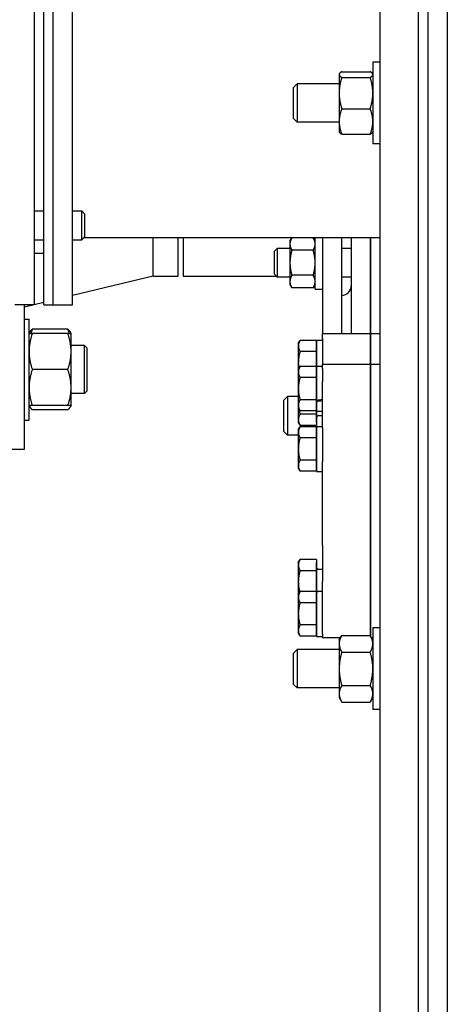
# Model space of a CAD drawing. Header units: inches. Extents: x 24 to 1128, y -69 to 748.
# Tile 263 of 656: x 386.47 to 392.03, y 208.83 to 221.63. Entities that reach past the tile are written whole.
import ezdxf

# ---------------------------------------------------------------- set-up
doc = ezdxf.new("R2010")
doc.units = ezdxf.units.IN
doc.header["$LTSCALE"] = 32
doc.header["$MEASUREMENT"] = 0
doc.layers.add('Visible (ANSI)', color=7, linetype='Continuous', lineweight=30)

msp = doc.modelspace()

# ---------------------------------------------------------------- linework, layer by layer
at = {"layer": 'Visible (ANSI)'}
for p, q in [((391.78063, 190.79617), (391.78063, 250.29617)), ((391.15563, 203.54617), (391.15563, 238.04617)), ((391.65563, 203.54617), (391.65563, 238.04617)), ((392.03063, 225.29617), (392.03063, 190.79617)), ((386.65563, 223.17117), (386.65563, 217.92117)), ((386.78063, 217.92117), (386.78063, 223.17117)), ((386.90563, 217.92117), (386.90563, 223.17117)), ((386.90563, 217.92117), (386.90563, 223.17117)), ((387.15563, 217.92117), (387.15563, 223.17117)), ((391.06183, 221.07742), (391.06183, 220.01492)), ((391.15563, 221.07742), (391.06183, 221.07742)), ((390.62383, 220.92117), (390.62717, 220.92695)), ((390.62383, 220.92117), (390.62383, 220.91547)), ((390.62383, 220.91547), (390.62383, 220.67443)), ((390.65733, 220.95307), (391.02834, 220.95307)), ((391.06183, 220.92117), (391.05849, 220.92695)), ((390.03063, 220.74898), (390.07641, 220.79617)), ((390.07641, 220.79617), (390.07641, 220.29617)), ((390.62383, 220.79617), (390.07641, 220.79617)), ((390.65733, 220.87788), (391.02834, 220.87788)), ((390.03063, 220.34336), (390.03063, 220.74898)), ((390.62383, 220.67443), (390.62383, 220.30512)), ((390.65733, 220.47098), (391.02834, 220.47098)), ((390.03063, 220.34336), (390.07641, 220.29617)), ((390.62383, 220.29617), (390.07641, 220.29617)), ((390.62383, 220.30512), (390.62383, 220.17117)), ((390.62383, 220.17117), (390.62717, 220.16538)), ((390.65733, 220.13927), (391.02834, 220.13927)), ((391.06183, 220.17117), (391.05849, 220.16538)), ((391.15563, 220.01492), (391.06183, 220.01492)), ((386.65563, 219.14268), (386.78063, 219.14268)), ((387.15563, 219.14268), (387.27447, 219.14268)), ((387.27447, 218.76768), (387.27447, 219.14268)), ((387.31163, 219.10434), (387.27447, 219.14268)), ((387.31163, 219.10434), (387.31163, 218.80602)), ((386.65563, 218.76768), (386.78063, 218.76768)), ((387.15563, 218.76768), (387.27447, 218.76768)), ((387.31163, 218.80602), (387.27447, 218.76768)), ((387.30208, 218.79617), (391.15563, 218.79617)), ((388.20397, 218.29617), (388.20397, 218.79617)), ((388.53063, 218.29617), (388.53063, 218.79617)), ((388.59313, 218.79617), (388.59313, 218.29617)), ((389.98363, 218.75054), (390.00878, 218.79409)), ((389.98363, 218.75054), (389.98363, 218.71283)), ((389.98363, 218.71283), (389.98363, 218.46904)), ((390.28649, 218.79409), (390.00878, 218.79409)), ((390.31163, 218.75054), (390.28649, 218.79409)), ((390.31163, 218.12754), (390.31163, 218.79617)), ((390.40563, 218.79617), (390.40563, 217.54666)), ((390.65563, 218.79617), (390.65563, 217.54666)), ((390.78063, 218.79617), (390.78063, 217.54666)), ((391.03063, 218.79617), (391.03063, 217.54666)), ((391.03063, 217.54666), (391.03063, 218.79617)), ((386.78063, 218.58828), (386.65563, 218.58828)), ((389.78063, 218.6182), (389.81782, 218.65654)), ((389.78063, 218.31988), (389.78063, 218.6182)), ((389.81782, 218.65654), (389.81782, 218.28154)), ((389.98363, 218.65654), (389.81782, 218.65654)), ((390.28649, 218.63157), (390.00878, 218.63157)), ((390.78063, 218.65654), (390.65563, 218.65654)), ((389.98363, 218.46904), (389.98363, 218.22526)), ((388.20397, 218.29617), (387.15563, 218.04244)), ((388.20397, 218.29617), (388.53063, 218.29617)), ((388.59313, 218.29617), (389.80364, 218.29617)), ((389.78063, 218.31988), (389.81782, 218.28154)), ((389.98363, 218.28154), (389.81782, 218.28154)), ((389.98363, 218.22526), (389.98363, 218.18754)), ((390.28649, 218.30652), (390.00878, 218.30652)), ((390.78063, 218.28154), (390.65563, 218.28154)), ((389.98363, 218.18754), (390.00878, 218.144)), ((390.28649, 218.144), (390.00878, 218.144)), ((390.31163, 218.18754), (390.28649, 218.144)), ((390.31163, 218.12754), (390.40563, 218.12754)), ((386.78063, 217.95168), (386.65563, 217.92142)), ((386.65563, 217.92117), (386.40563, 217.92117)), ((386.53063, 216.04617), (386.53063, 217.92117)), ((386.65458, 217.92117), (386.53063, 217.89117)), ((386.78063, 217.92117), (386.90563, 217.92117)), ((386.90563, 217.92117), (387.15563, 217.92117)), ((386.53063, 217.73787), (386.59013, 217.73787)), ((386.59013, 216.42537), (386.59013, 217.73787)), ((386.59013, 217.55037), (386.59968, 217.56691)), ((387.09527, 217.60444), (386.632, 217.60444)), ((387.13713, 217.55037), (387.12759, 217.56691)), ((387.09527, 217.55037), (386.632, 217.55037)), ((387.13713, 217.316), (387.13713, 217.55037)), ((390.09263, 217.42153), (390.11496, 217.46021)), ((390.32763, 217.46021), (390.11496, 217.46021)), ((390.32763, 217.12686), (390.32763, 217.46453)), ((390.32763, 217.46453), (390.40563, 217.46453)), ((390.32763, 217.46021), (390.32763, 217.38804)), ((390.40563, 217.54666), (390.40563, 217.54495)), ((391.03063, 217.54666), (390.40563, 217.54666)), ((390.40563, 217.48368), (390.40563, 217.54495)), ((390.40563, 217.48368), (390.40563, 217.14636)), ((391.03063, 217.54666), (391.03063, 217.54495)), ((391.15563, 217.54666), (391.03063, 217.54666)), ((391.03063, 217.54495), (391.03063, 217.54666)), ((391.03063, 217.48368), (391.03063, 217.54495)), ((391.03063, 217.54495), (391.03063, 217.48368)), ((391.03063, 217.48368), (391.03063, 217.14636)), ((391.03063, 217.14636), (391.03063, 217.48368)), ((387.31183, 217.39412), (387.13713, 217.39412)), ((387.13713, 216.84725), (387.13713, 217.316)), ((387.31183, 216.76912), (387.31183, 217.39412)), ((387.34313, 217.36282), (387.31183, 217.39412)), ((387.34313, 217.36282), (387.34313, 216.80042)), ((390.09263, 217.42153), (390.09263, 217.38804)), ((390.09263, 217.38804), (390.09263, 217.17153)), ((390.32763, 217.31587), (390.11496, 217.31587)), ((390.32763, 217.42153), (390.32763, 217.42153)), ((390.32763, 217.38804), (390.32763, 217.31587)), ((390.32763, 217.31587), (390.32763, 217.17153)), ((390.09263, 217.17153), (390.09263, 217.08386)), ((390.32763, 217.17153), (390.32763, 217.12253)), ((387.09527, 217.08162), (386.632, 217.08162)), ((390.09263, 217.08386), (390.11496, 217.12253)), ((390.09263, 217.08386), (390.09263, 217.05037)), ((390.09263, 217.05037), (390.09263, 216.83386)), ((390.32763, 217.12253), (390.11496, 217.12253)), ((390.32763, 216.68391), (390.32763, 217.12686)), ((390.32763, 217.12686), (390.40563, 217.12686)), ((390.32763, 217.12253), (390.32763, 217.05037)), ((390.32763, 217.08386), (390.32763, 217.08386)), ((390.32763, 217.05037), (390.32763, 216.9782)), ((390.40563, 217.14636), (390.40563, 217.14611)), ((391.03063, 217.14636), (390.40563, 217.14636)), ((390.40563, 217.09525), (390.40563, 217.14611)), ((390.40563, 217.09525), (390.40563, 216.92412)), ((391.03063, 217.14636), (391.03063, 217.14611)), ((391.15563, 217.14636), (391.03063, 217.14636)), ((391.03063, 217.14611), (391.03063, 217.14636)), ((391.03063, 217.09525), (391.03063, 217.14611)), ((391.03063, 217.14611), (391.03063, 217.09525)), ((391.03063, 217.09525), (391.03063, 216.92412)), ((391.03063, 216.92412), (391.03063, 217.09525)), ((390.32763, 216.9782), (390.11496, 216.9782)), ((390.32763, 216.9782), (390.32763, 216.83386)), ((390.40563, 216.32596), (390.40563, 216.92412)), ((391.03063, 216.32596), (391.03063, 216.92412)), ((391.03063, 216.92412), (391.03063, 216.32596)), ((387.13713, 216.61287), (387.13713, 216.84725)), ((387.34313, 216.80042), (387.31183, 216.76912)), ((390.09263, 216.83386), (390.09263, 216.61735)), ((390.32763, 216.83386), (390.32763, 216.68952)), ((387.31183, 216.76912), (387.13713, 216.76912)), ((389.90563, 216.68312), (389.95141, 216.73031)), ((389.90563, 216.27749), (389.90563, 216.68312)), ((389.95141, 216.73031), (389.95141, 216.23031)), ((390.09263, 216.73031), (389.95141, 216.73031)), ((390.32763, 216.68952), (390.11496, 216.68952)), ((390.32763, 216.68952), (390.32763, 216.61735)), ((390.32763, 216.66748), (390.32763, 216.68391)), ((390.32763, 216.54086), (390.32763, 216.66748)), ((386.59013, 216.61287), (386.59968, 216.59634)), ((387.09527, 216.61287), (386.632, 216.61287)), ((387.09527, 216.5588), (386.632, 216.5588)), ((387.13713, 216.61287), (387.12759, 216.59634)), ((390.09263, 216.61735), (390.09263, 216.58386)), ((390.09263, 216.58386), (390.09263, 216.42869)), ((390.09263, 216.58386), (390.11496, 216.54518)), ((390.32763, 216.54518), (390.11496, 216.54518)), ((390.32763, 216.61735), (390.32763, 216.54518)), ((390.32763, 216.58386), (390.32763, 216.58386)), ((390.32763, 216.54518), (390.32763, 216.50085)), ((390.32763, 216.39519), (390.32763, 216.54086)), ((390.32763, 216.54086), (390.40563, 216.54086)), ((386.53063, 216.42537), (386.59013, 216.42537)), ((390.09263, 216.42869), (390.09263, 216.39519)), ((390.32763, 216.50085), (390.11496, 216.50085)), ((390.32763, 216.50085), (390.32763, 216.42869)), ((390.32763, 216.42869), (390.32763, 216.35652)), ((390.35763, 216.48319), (390.40563, 216.48319)), ((389.90563, 216.27749), (389.95141, 216.23031)), ((390.09263, 216.39519), (390.11496, 216.35652)), ((390.09263, 216.29936), (390.11496, 216.33803)), ((390.09263, 216.29936), (390.09263, 216.26586)), ((390.32763, 216.35652), (390.11496, 216.35652)), ((390.32763, 216.33803), (390.11496, 216.33803)), ((390.32763, 216.39519), (390.32763, 216.39519)), ((390.32763, 215.75636), (390.32763, 216.34236)), ((390.32763, 216.34236), (390.40563, 216.34236)), ((390.32763, 216.33803), (390.32763, 216.26586)), ((390.32763, 216.29936), (390.32763, 216.29936)), ((390.40563, 216.32596), (390.40563, 215.88252)), ((391.03063, 216.32596), (391.03063, 215.88252)), ((391.03063, 215.88252), (391.03063, 216.32596)), ((390.09263, 216.23031), (389.95141, 216.23031)), ((390.09263, 216.26586), (390.09263, 216.04936)), ((390.32763, 216.19369), (390.11496, 216.19369)), ((390.32763, 216.26586), (390.32763, 216.19369)), ((390.32763, 216.19369), (390.32763, 216.04936)), ((385.59063, 216.04617), (386.53063, 216.04617)), ((390.09263, 216.04936), (390.09263, 215.83285)), ((390.32763, 216.04936), (390.32763, 215.90502)), ((390.32763, 215.90502), (390.11496, 215.90502)), ((390.32763, 215.90502), (390.32763, 215.83285)), ((390.09263, 215.83285), (390.09263, 215.79936)), ((390.09263, 215.79936), (390.11496, 215.76068)), ((390.32763, 215.83285), (390.32763, 215.76068)), ((390.32763, 215.79936), (390.32763, 215.79936)), ((390.40563, 214.7956), (390.40563, 215.88252)), ((391.03063, 214.7956), (391.03063, 215.88252)), ((391.03063, 215.88252), (391.03063, 214.7956)), ((390.32763, 215.76068), (390.11496, 215.76068)), ((390.32763, 215.75636), (390.40563, 215.75636)), ((390.40563, 214.7956), (390.40563, 214.32808)), ((391.03063, 214.7956), (391.03063, 214.32808)), ((391.03063, 214.32808), (391.03063, 214.7956)), ((390.09263, 214.57324), (390.11496, 214.61192)), ((390.32763, 214.61192), (390.11496, 214.61192)), ((390.32763, 214.61192), (390.32763, 214.53975)), ((390.09263, 214.57324), (390.09263, 214.53975)), ((390.09263, 214.53975), (390.09263, 214.32324)), ((390.32763, 214.19905), (390.32763, 214.57324)), ((390.32763, 214.57324), (390.32763, 214.57324)), ((390.32763, 214.53975), (390.32763, 214.46758)), ((390.35763, 214.48524), (390.40563, 214.48524)), ((390.32763, 214.46758), (390.11496, 214.46758)), ((390.32763, 214.46758), (390.32763, 214.32324)), ((390.09263, 214.32324), (390.09263, 214.15605)), ((390.32763, 214.32324), (390.32763, 214.19473)), ((390.40563, 213.64181), (390.40563, 214.32808)), ((391.03063, 213.64181), (391.03063, 214.32808)), ((391.03063, 214.32808), (391.03063, 213.64181)), ((390.09263, 214.15605), (390.11496, 214.19473)), ((390.09263, 214.15605), (390.09263, 214.12256)), ((390.09263, 214.12256), (390.09263, 213.90605)), ((390.32763, 214.19473), (390.11496, 214.19473)), ((390.32763, 214.19902), (390.32763, 214.19905)), ((390.32763, 214.19905), (390.35034, 214.19905)), ((390.32763, 214.19811), (390.32763, 214.19902)), ((390.32763, 213.61305), (390.32763, 214.19811)), ((390.32763, 214.19473), (390.32763, 214.12256)), ((390.32763, 214.15605), (390.32763, 214.15605)), ((390.32763, 214.12256), (390.32763, 214.05039)), ((390.32763, 214.05039), (390.11496, 214.05039)), ((390.32763, 214.05039), (390.32763, 213.90605)), ((390.09263, 213.90605), (390.09263, 213.68955)), ((390.32763, 213.90605), (390.32763, 213.76171)), ((390.32763, 213.76171), (390.11496, 213.76171)), ((390.32763, 213.76171), (390.32763, 213.68955)), ((391.06183, 213.72399), (391.06183, 212.66149)), ((391.15563, 213.72399), (391.06183, 213.72399)), ((390.09263, 213.68955), (390.09263, 213.65605)), ((390.09263, 213.65605), (390.11496, 213.61738)), ((390.32763, 213.61738), (390.11496, 213.61738)), ((390.32763, 213.68955), (390.32763, 213.61738)), ((390.32763, 213.65605), (390.32763, 213.65605)), ((390.32763, 213.61305), (390.40563, 213.61305)), ((390.40563, 213.64181), (390.40563, 213.59355)), ((390.63874, 213.59355), (390.40563, 213.59355)), ((390.62383, 213.56774), (390.65733, 213.62575)), ((390.65733, 213.62575), (391.02834, 213.62575)), ((391.06183, 213.56774), (391.02834, 213.62575)), ((391.03063, 213.64181), (391.03063, 213.62178)), ((391.03063, 213.62178), (391.03063, 213.64181)), ((391.06183, 213.59355), (391.04693, 213.59355)), ((390.62383, 213.56774), (390.62383, 213.5175)), ((390.62383, 213.5175), (390.62383, 213.19274)), ((390.03063, 213.39555), (390.07641, 213.44274)), ((390.03063, 212.98992), (390.03063, 213.39555)), ((390.07641, 213.44274), (390.07641, 212.94274)), ((390.62383, 213.44274), (390.07641, 213.44274)), ((390.65733, 213.40924), (391.02834, 213.40924)), ((390.62383, 213.19274), (390.62383, 212.86798)), ((390.03063, 212.98992), (390.07641, 212.94274)), ((390.65733, 212.97623), (391.02834, 212.97623)), ((390.62383, 212.94274), (390.07641, 212.94274)), ((390.62383, 212.86798), (390.62383, 212.81774)), ((390.62383, 212.81774), (390.65733, 212.75972)), ((391.06183, 212.81774), (391.02834, 212.75972)), ((390.65733, 212.75972), (391.02834, 212.75972)), ((391.15563, 212.66149), (391.06183, 212.66149))]:
    msp.add_line(p, q, dxfattribs=at)
for centre, radius, start, end in [((390.65563, 218.17117), 0.125, 270, 0), ((390.35763, 216.45319), 0.03, 90, 180), ((390.35763, 214.51524), 0.03, 180, 270)]:
    msp.add_arc(centre, radius, start, end, dxfattribs=at)
for centre, major_axis, ratio, start_param, end_param in [((390.35034, 216.83386), (1.66154, 0.25566), 0.08613948, 4.68547102, 4.73241788), ((390.46093, 216.83386), (1.66154, 0.25566), 0.08613948, 4.61883227, 4.66585269), ((390.35034, 213.90605), (1.66169, 0), 0.17632698, 1.53751373, 1.58446059), ((390.46093, 213.90605), (1.66169, 0), 0.17632698, 1.60407892, 1.65109934)]:
    msp.add_ellipse(centre, major_axis=major_axis, ratio=ratio, start_param=start_param, end_param=end_param, dxfattribs=at)
for points, weights in [([(390.65733, 220.95307), (390.62383, 220.93292), (390.62383, 220.91547)], [1, 1.0379548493, 1]), ([(390.62383, 220.91547), (390.62383, 220.89802), (390.65733, 220.87788)], [1, 1.0379548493, 1]), ([(391.06183, 220.91547), (391.06183, 220.93292), (391.02834, 220.95307)], [1, 1.0379548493, 1]), ([(391.02834, 220.87788), (391.06183, 220.89802), (391.06183, 220.91547)], [1, 1.0379548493, 1]), ([(390.65733, 220.87788), (390.62383, 220.76885), (390.62383, 220.67443)], [1, 1.0379548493, 1]), ([(391.06183, 220.67443), (391.06183, 220.76885), (391.02834, 220.87788)], [1, 1.0379548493, 1]), ([(390.62383, 220.67443), (390.62383, 220.58001), (390.65733, 220.47098)], [1, 1.0379548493, 1]), ([(391.02834, 220.47098), (391.06183, 220.58001), (391.06183, 220.67443)], [1, 1.0379548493, 1]), ([(390.65733, 220.47098), (390.62383, 220.3821), (390.62383, 220.30512)], [1, 1.0379548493, 1]), ([(391.06183, 220.30512), (391.06183, 220.3821), (391.02834, 220.47098)], [1, 1.0379548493, 1]), ([(390.62383, 220.30512), (390.62383, 220.22815), (390.65733, 220.13927)], [1, 1.0379548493, 1]), ([(391.02834, 220.13927), (391.06183, 220.22815), (391.06183, 220.30512)], [1, 1.0379548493, 1]), ([(390.65733, 220.13927), (390.63423, 220.15317), (390.62717, 220.16538)], [1, 1.02587101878, 1.01647331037]), ([(391.05849, 220.16538), (391.05144, 220.15317), (391.02834, 220.13927)], [1.01647331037, 1.02587101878, 1]), ([(390.00878, 218.79409), (389.98363, 218.75054), (389.98363, 218.71283)], [1, 1.0379548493, 1]), ([(389.98363, 218.71283), (389.98363, 218.67512), (390.00878, 218.63157)], [1, 1.0379548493, 1]), ([(390.31163, 218.71283), (390.31163, 218.75054), (390.28649, 218.79409)], [1, 1.0379548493, 1]), ([(390.28649, 218.63157), (390.31163, 218.67512), (390.31163, 218.71283)], [1, 1.0379548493, 1]), ([(390.00878, 218.63157), (389.98363, 218.54447), (389.98363, 218.46904)], [1, 1.0379548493, 1]), ([(390.31163, 218.46904), (390.31163, 218.54447), (390.28649, 218.63157)], [1, 1.0379548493, 1]), ([(389.98363, 218.46904), (389.98363, 218.39362), (390.00878, 218.30652)], [1, 1.0379548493, 1]), ([(390.28649, 218.30652), (390.31163, 218.39362), (390.31163, 218.46904)], [1, 1.0379548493, 1]), ([(390.00878, 218.30652), (389.98363, 218.26297), (389.98363, 218.22526)], [1, 1.0379548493, 1]), ([(389.98363, 218.22526), (389.98363, 218.18754), (390.00878, 218.144)], [1, 1.0379548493, 1]), ([(390.31163, 218.22526), (390.31163, 218.26297), (390.28649, 218.30652)], [1, 1.0379548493, 1]), ([(390.28649, 218.144), (390.31163, 218.18754), (390.31163, 218.22526)], [1, 1.0379548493, 1]), ([(386.59968, 217.56691), (386.60992, 217.58465), (386.632, 217.60444)], [1.01895290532, 1.01965956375, 1]), ([(386.632, 217.60444), (386.62061, 217.57653), (386.61243, 217.55037)], [1, 1.01005189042, 1.01477953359]), ([(387.09527, 217.60444), (387.11734, 217.58465), (387.12759, 217.56691)], [1, 1.01965956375, 1.01895290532]), ([(387.11483, 217.55037), (387.10666, 217.57653), (387.09527, 217.60444)], [1.01477953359, 1.01005189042, 1]), ([(386.59013, 217.55037), (386.59013, 217.55037), (386.632, 217.55037)], [1, 1.0379548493, 1]), ([(386.632, 217.55037), (386.59013, 217.42477), (386.59013, 217.316)], [1, 1.0379548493, 1]), ([(387.09527, 217.55037), (387.13713, 217.55037), (387.13713, 217.55037)], [1, 1.0379548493, 1]), ([(387.13713, 217.316), (387.13713, 217.42477), (387.09527, 217.55037)], [1, 1.0379548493, 1]), ([(390.11496, 217.46021), (390.09263, 217.42153), (390.09263, 217.38804)], [1, 1.0379548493, 1]), ([(386.59013, 217.316), (386.59013, 217.20722), (386.632, 217.08162)], [1, 1.0379548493, 1]), ([(387.09527, 217.08162), (387.13713, 217.20722), (387.13713, 217.316)], [1, 1.0379548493, 1]), ([(390.09263, 217.38804), (390.09263, 217.35455), (390.11496, 217.31587)], [1, 1.0379548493, 1]), ([(390.11496, 217.31587), (390.09263, 217.23852), (390.09263, 217.17153)], [1, 1.0379548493, 1]), ([(390.09263, 217.17153), (390.09263, 217.13424), (390.0992, 217.09524)], [1, 1.02078313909, 1.01880560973]), ([(386.632, 217.08162), (386.59013, 216.95602), (386.59013, 216.84725)], [1, 1.0379548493, 1]), ([(387.13713, 216.84725), (387.13713, 216.95602), (387.09527, 217.08162)], [1, 1.0379548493, 1]), ([(390.11496, 217.12253), (390.09263, 217.08386), (390.09263, 217.05037)], [1, 1.0379548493, 1]), ([(390.09263, 217.05037), (390.09263, 217.01687), (390.11496, 216.9782)], [1, 1.0379548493, 1]), ([(390.11496, 216.9782), (390.09263, 216.90085), (390.09263, 216.83386)], [1, 1.0379548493, 1]), ([(386.59013, 216.84725), (386.59013, 216.73847), (386.632, 216.61287)], [1, 1.0379548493, 1]), ([(387.09527, 216.61287), (387.13713, 216.73847), (387.13713, 216.84725)], [1, 1.0379548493, 1]), ([(390.09263, 216.83386), (390.09263, 216.76687), (390.11496, 216.68952)], [1, 1.0379548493, 1]), ([(390.11496, 216.68952), (390.09263, 216.65085), (390.09263, 216.61735)], [1, 1.0379548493, 1]), ([(386.632, 216.61287), (386.59013, 216.61287), (386.59013, 216.61287)], [1, 1.0379548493, 1]), ([(386.59247, 216.61287), (386.59981, 216.58766), (386.632, 216.5588)], [1.01375847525, 1.02892942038, 1]), ([(387.13713, 216.61287), (387.13713, 216.61287), (387.09527, 216.61287)], [1, 1.0379548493, 1]), ([(387.09527, 216.5588), (387.12746, 216.58766), (387.1348, 216.61287)], [1, 1.02892942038, 1.01375847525]), ([(390.09263, 216.61735), (390.09263, 216.58386), (390.11496, 216.54518)], [1, 1.0379548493, 1]), ([(390.09838, 216.57389), (390.10386, 216.53928), (390.11496, 216.50085)], [1.01896556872, 1.0185030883, 1]), ([(390.11496, 216.50085), (390.09263, 216.46218), (390.09263, 216.42869)], [1, 1.0379548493, 1]), ([(390.09263, 216.42869), (390.09263, 216.39519), (390.11496, 216.35652)], [1, 1.0379548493, 1]), ([(390.11496, 216.33803), (390.09263, 216.29936), (390.09263, 216.26586)], [1, 1.0379548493, 1]), ([(390.09263, 216.26586), (390.09263, 216.23237), (390.11496, 216.19369)], [1, 1.0379548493, 1]), ([(390.11496, 216.19369), (390.09263, 216.11634), (390.09263, 216.04936)], [1, 1.0379548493, 1]), ([(390.09263, 216.04936), (390.09263, 215.98237), (390.11496, 215.90502)], [1, 1.0379548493, 1]), ([(390.11496, 215.90502), (390.09263, 215.86634), (390.09263, 215.83285)], [1, 1.0379548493, 1]), ([(390.09263, 215.83285), (390.09263, 215.79936), (390.11496, 215.76068)], [1, 1.0379548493, 1]), ([(390.11496, 214.61192), (390.09263, 214.57324), (390.09263, 214.53975)], [1, 1.0379548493, 1]), ([(390.09263, 214.53975), (390.09263, 214.50626), (390.11496, 214.46758)], [1, 1.0379548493, 1]), ([(390.11496, 214.46758), (390.09263, 214.39023), (390.09263, 214.32324)], [1, 1.0379548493, 1]), ([(390.09263, 214.32324), (390.09263, 214.2606), (390.11197, 214.18955)], [1, 1.03540874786, 1.00475060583]), ([(390.11496, 214.19473), (390.09263, 214.15605), (390.09263, 214.12256)], [1, 1.0379548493, 1]), ([(390.09263, 214.12256), (390.09263, 214.08906), (390.11496, 214.05039)], [1, 1.0379548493, 1]), ([(390.11496, 214.05039), (390.09263, 213.97304), (390.09263, 213.90605)], [1, 1.0379548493, 1]), ([(390.09263, 213.90605), (390.09263, 213.83906), (390.11496, 213.76171)], [1, 1.0379548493, 1]), ([(390.11496, 213.76171), (390.09263, 213.72304), (390.09263, 213.68955)], [1, 1.0379548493, 1]), ([(390.09263, 213.68955), (390.09263, 213.65605), (390.11496, 213.61738)], [1, 1.0379548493, 1]), ([(390.65733, 213.62575), (390.62383, 213.56774), (390.62383, 213.5175)], [1, 1.0379548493, 1]), ([(391.06183, 213.5175), (391.06183, 213.56774), (391.02834, 213.62575)], [1, 1.0379548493, 1]), ([(390.62383, 213.5175), (390.62383, 213.46726), (390.65733, 213.40924)], [1, 1.0379548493, 1]), ([(391.02834, 213.40924), (391.06183, 213.46726), (391.06183, 213.5175)], [1, 1.0379548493, 1]), ([(390.65733, 213.40924), (390.62383, 213.29322), (390.62383, 213.19274)], [1, 1.0379548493, 1]), ([(391.06183, 213.19274), (391.06183, 213.29322), (391.02834, 213.40924)], [1, 1.0379548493, 1]), ([(390.62383, 213.19274), (390.62383, 213.09226), (390.65733, 212.97623)], [1, 1.0379548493, 1]), ([(391.02834, 212.97623), (391.06183, 213.09226), (391.06183, 213.19274)], [1, 1.0379548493, 1]), ([(390.65733, 212.97623), (390.62383, 212.91822), (390.62383, 212.86798)], [1, 1.0379548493, 1]), ([(391.06183, 212.86798), (391.06183, 212.91822), (391.02834, 212.97623)], [1, 1.0379548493, 1]), ([(390.62383, 212.86798), (390.62383, 212.81774), (390.65733, 212.75972)], [1, 1.0379548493, 1]), ([(391.02834, 212.75972), (391.06183, 212.81774), (391.06183, 212.86798)], [1, 1.0379548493, 1])]:
    msp.add_rational_spline(points, weights, degree=2, dxfattribs=at)

doc.saveas('drawing.dxf')
